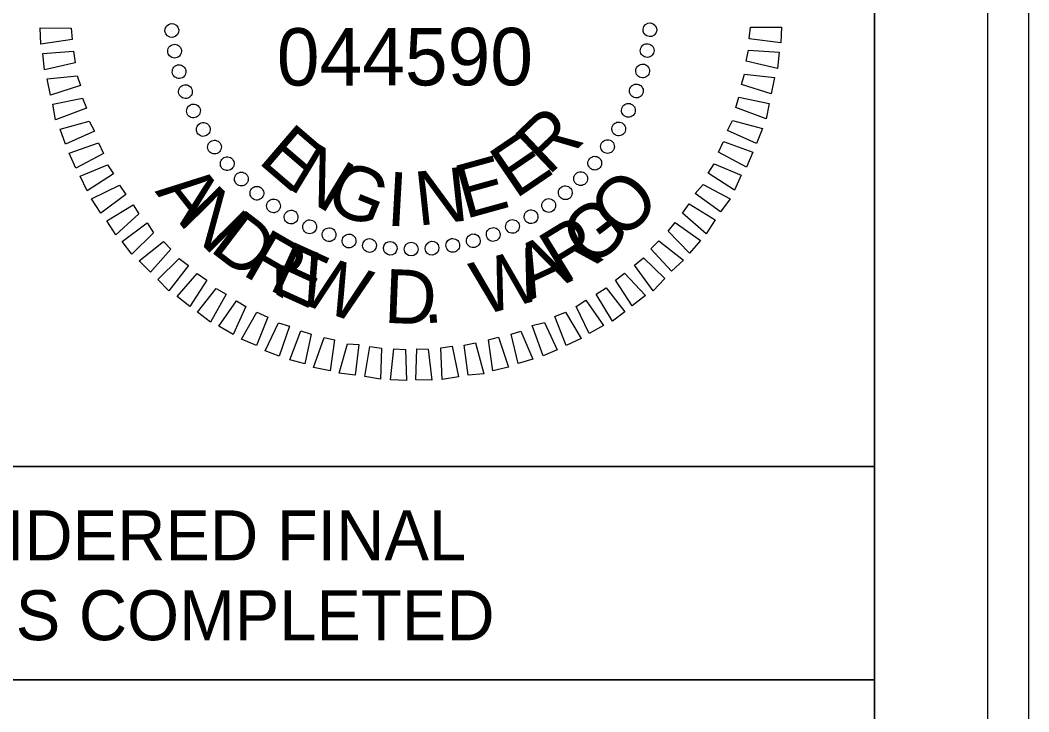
# Model space of a CAD drawing. Extents: x 2320980 to 2456309, y 595047 to 606177.
# Drawn here: x 2456023.3 to 2456045.51, y 597139.66 to 597154.89 of the extents above; entities that cross this region are included whole.
import ezdxf

# ---------------------------------------------------------------- set-up
doc = ezdxf.new("R2010")
doc.units = 0
for name, color, linetype in [('Default', 7, 'Continuous'), ('Prop Dimension', 7, 'Continuous'), ('Sheet Plan CELL', 7, 'Continuous'), ('Sheet Plot Border Inside CELL', 7, 'Continuous'), ('Sheet Plot Border Outside CELL', 7, 'Continuous'), ('Sheet Sticker Exception Certification CELL', 7, 'Continuous')]:
    doc.layers.add(name, color=color, linetype=linetype)

msp = doc.modelspace()

# ---------------------------------------------------------------- linework, layer by layer
at = {"layer": 'Default'}
for p, q in [((2456026.634, 597154.653), (2456026.634, 597154.653)), ((2456026.634, 597154.653), (2456026.634, 597154.653)), ((2456037.167, 597154.673), (2456037.167, 597154.673)), ((2456037.167, 597154.673), (2456037.167, 597154.673)), ((2456026.705, 597154.212), (2456026.705, 597154.212)), ((2456026.705, 597154.212), (2456026.705, 597154.212)), ((2456037.102, 597154.218), (2456037.102, 597154.218)), ((2456037.102, 597154.218), (2456037.102, 597154.218)), ((2456037.015, 597153.774), (2456037.015, 597153.774)), ((2456037.015, 597153.774), (2456037.015, 597153.774)), ((2456026.799, 597153.75), (2456026.799, 597153.75)), ((2456026.799, 597153.75), (2456026.799, 597153.75)), ((2456036.876, 597153.329), (2456036.876, 597153.329)), ((2456036.876, 597153.329), (2456036.876, 597153.329)), ((2456026.933, 597153.31), (2456026.933, 597153.31)), ((2456026.933, 597153.31), (2456026.933, 597153.31)), ((2456027.11, 597152.882), (2456027.11, 597152.882)), ((2456027.11, 597152.882), (2456027.11, 597152.882)), ((2456036.695, 597152.905), (2456036.695, 597152.905)), ((2456036.695, 597152.905), (2456036.695, 597152.905)), ((2456027.328, 597152.486), (2456027.328, 597152.486)), ((2456027.328, 597152.486), (2456027.328, 597152.486)), ((2456036.492, 597152.49), (2456036.492, 597152.49)), ((2456036.492, 597152.49), (2456036.492, 597152.49)), ((2456027.577, 597152.09), (2456027.577, 597152.09)), ((2456027.577, 597152.09), (2456027.577, 597152.09)), ((2456036.236, 597152.106), (2456036.236, 597152.106)), ((2456036.236, 597152.106), (2456036.236, 597152.106)), ((2456027.848, 597151.727), (2456027.848, 597151.727)), ((2456027.848, 597151.727), (2456027.848, 597151.727)), ((2456035.958, 597151.721), (2456035.958, 597151.721)), ((2456035.958, 597151.721), (2456035.958, 597151.721)), ((2456028.17, 597151.385), (2456028.17, 597151.385)), ((2456028.17, 597151.385), (2456028.17, 597151.385)), ((2456035.649, 597151.399), (2456035.649, 597151.399)), ((2456035.649, 597151.399), (2456035.649, 597151.399)), ((2456028.492, 597151.075), (2456028.492, 597151.075)), ((2456028.492, 597151.075), (2456028.492, 597151.075)), ((2456035.297, 597151.077), (2456035.297, 597151.077)), ((2456035.297, 597151.077), (2456035.297, 597151.077)), ((2456028.876, 597150.798), (2456028.876, 597150.798)), ((2456028.876, 597150.798), (2456028.876, 597150.798)), ((2456034.943, 597150.807), (2456034.943, 597150.807)), ((2456034.943, 597150.807), (2456034.943, 597150.807)), ((2456029.261, 597150.541), (2456029.261, 597150.541)), ((2456029.261, 597150.541), (2456029.261, 597150.541)), ((2456034.548, 597150.557), (2456034.548, 597150.557)), ((2456034.548, 597150.557), (2456034.548, 597150.557)), ((2456029.675, 597150.329), (2456029.675, 597150.329)), ((2456029.675, 597150.329), (2456029.675, 597150.329)), ((2456034.141, 597150.339), (2456034.141, 597150.339)), ((2456034.141, 597150.339), (2456034.141, 597150.339)), ((2456030.089, 597150.147), (2456030.089, 597150.147)), ((2456030.089, 597150.147), (2456030.089, 597150.147)), ((2456030.545, 597150.019), (2456030.545, 597150.019)), ((2456030.545, 597150.019), (2456030.545, 597150.019)), ((2456033.283, 597150.028), (2456033.283, 597150.028)), ((2456033.283, 597150.028), (2456033.283, 597150.028)), ((2456033.713, 597150.162), (2456033.713, 597150.162)), ((2456033.713, 597150.162), (2456033.713, 597150.162)), ((2456030.989, 597149.932), (2456030.989, 597149.932)), ((2456030.989, 597149.932), (2456030.989, 597149.932)), ((2456031.443, 597149.867), (2456031.443, 597149.867)), ((2456031.443, 597149.867), (2456031.443, 597149.867)), ((2456031.907, 597149.844), (2456031.907, 597149.844)), ((2456031.907, 597149.844), (2456031.907, 597149.844)), ((2456032.37, 597149.863), (2456032.37, 597149.863)), ((2456032.37, 597149.863), (2456032.37, 597149.863)), ((2456032.822, 597149.935), (2456032.822, 597149.935)), ((2456032.822, 597149.935), (2456032.822, 597149.935))]:
    msp.add_line(p, q, dxfattribs=at)
for points in [[(2456024.446, 597154.464), (2456023.753, 597154.367), (2456023.736, 597154.725), (2456024.421, 597154.717)], [(2456039.377, 597154.735), (2456040.062, 597154.738), (2456040.048, 597154.39), (2456039.351, 597154.482)], [(2456024.509, 597153.949), (2456023.837, 597153.799), (2456023.799, 597154.157), (2456024.472, 597154.212)], [(2456039.334, 597154.229), (2456040.009, 597154.189), (2456039.974, 597153.831), (2456039.286, 597153.986)], [(2456024.624, 597153.457), (2456023.964, 597153.244), (2456023.894, 597153.601), (2456024.556, 597153.666)], [(2456039.25, 597153.701), (2456039.904, 597153.629), (2456039.837, 597153.269), (2456039.18, 597153.478)], [(2456024.759, 597152.953), (2456024.08, 597152.698), (2456024.02, 597153.044), (2456024.671, 597153.173)], [(2456039.123, 597153.193), (2456039.789, 597153.057), (2456039.721, 597152.719), (2456039.053, 597152.97)], [(2456024.938, 597152.451), (2456024.3, 597152.165), (2456024.178, 597152.49), (2456024.817, 597152.67)], [(2456038.985, 597152.685), (2456039.641, 597152.507), (2456039.51, 597152.178), (2456038.873, 597152.461)], [(2456038.782, 597152.217), (2456039.43, 597151.988), (2456039.288, 597151.658), (2456038.671, 597151.983)], [(2456025.136, 597151.959), (2456024.521, 597151.632), (2456024.378, 597151.966), (2456025.027, 597152.189)], [(2456025.355, 597151.511), (2456024.773, 597151.131), (2456024.619, 597151.455), (2456025.225, 597151.709)], [(2456038.581, 597151.729), (2456039.176, 597151.477), (2456039.024, 597151.147), (2456038.448, 597151.526)], [(2456025.627, 597151.053), (2456025.077, 597150.642), (2456024.871, 597150.954), (2456025.486, 597151.261)], [(2456038.337, 597151.271), (2456038.933, 597150.956), (2456038.718, 597150.668), (2456038.162, 597151.078)], [(2456025.91, 597150.626), (2456025.402, 597150.163), (2456025.206, 597150.475), (2456025.79, 597150.824)], [(2456038.029, 597150.844), (2456038.604, 597150.497), (2456038.4, 597150.188), (2456037.885, 597150.641)], [(2456026.233, 597150.211), (2456025.757, 597149.738), (2456025.542, 597150.019), (2456026.092, 597150.429)], [(2456037.721, 597150.438), (2456038.276, 597150.038), (2456038.039, 597149.759), (2456037.566, 597150.246)], [(2456026.619, 597149.849), (2456026.165, 597149.346), (2456025.918, 597149.594), (2456026.458, 597150.015)], [(2456037.36, 597150.031), (2456037.905, 597149.61), (2456037.636, 597149.362), (2456037.184, 597149.859)], [(2456027.005, 597149.488), (2456026.573, 597148.932), (2456026.327, 597149.18), (2456026.802, 597149.642)], [(2456037.02, 597149.656), (2456037.491, 597149.202), (2456037.233, 597148.933), (2456036.822, 597149.494)], [(2456036.604, 597149.322), (2456037.067, 597148.825), (2456036.776, 597148.598), (2456036.407, 597149.17)], [(2456027.411, 597149.169), (2456027.033, 597148.583), (2456026.754, 597148.809), (2456027.198, 597149.313)], [(2456027.838, 597148.861), (2456027.492, 597148.244), (2456027.204, 597148.459), (2456027.615, 597148.984)], [(2456036.2, 597148.998), (2456036.61, 597148.468), (2456036.34, 597148.263), (2456035.981, 597148.857)], [(2456028.265, 597148.585), (2456027.992, 597147.968), (2456027.673, 597148.152), (2456028.063, 597148.708)], [(2456035.752, 597148.726), (2456036.141, 597148.165), (2456035.829, 597147.99), (2456035.544, 597148.585)], [(2456028.754, 597148.352), (2456028.503, 597147.726), (2456028.173, 597147.867), (2456028.51, 597148.463)], [(2456035.304, 597148.465), (2456035.652, 597147.881), (2456035.317, 597147.728), (2456035.074, 597148.366)], [(2456029.232, 597148.15), (2456029.002, 597147.493), (2456028.694, 597147.613), (2456028.988, 597148.23)], [(2456034.845, 597148.235), (2456035.119, 597147.629), (2456034.817, 597147.497), (2456034.572, 597148.167)], [(2456029.709, 597147.98), (2456029.564, 597147.324), (2456029.235, 597147.413), (2456029.476, 597148.049)], [(2456034.322, 597148.046), (2456034.586, 597147.43), (2456034.261, 597147.329), (2456034.112, 597147.979)], [(2456030.217, 597147.853), (2456030.125, 597147.167), (2456029.754, 597147.243), (2456029.995, 597147.901)], [(2456030.756, 597147.747), (2456030.674, 597147.071), (2456030.326, 597147.118), (2456030.503, 597147.764)], [(2456033.325, 597147.785), (2456033.507, 597147.104), (2456033.16, 597147.076), (2456033.074, 597147.738)], [(2456033.829, 597147.91), (2456034.052, 597147.251), (2456033.706, 597147.171), (2456033.609, 597147.854)], [(2456031.253, 597147.672), (2456031.234, 597146.987), (2456030.885, 597147.044), (2456030.999, 597147.709)], [(2456031.78, 597147.64), (2456031.804, 597146.956), (2456031.456, 597146.97), (2456031.527, 597147.656)], [(2456032.285, 597147.649), (2456032.361, 597146.967), (2456032.014, 597146.97), (2456032.033, 597147.656)], [(2456032.811, 597147.712), (2456032.95, 597147.041), (2456032.593, 597146.981), (2456032.559, 597147.676)]]:
    msp.add_lwpolyline(points, close=True, dxfattribs=at)
for centre, major_axis in [((2456026.638, 597154.665), (-0.151, -0.013)), ((2456037.163, 597154.68), (0.151, -0.013)), ((2456026.699, 597154.209), (-0.149, -0.027)), ((2456037.103, 597154.223), (0.149, -0.026)), ((2456026.799, 597153.759), (-0.146, -0.039)), ((2456037.004, 597153.773), (0.147, -0.039)), ((2456026.938, 597153.319), (-0.142, -0.052)), ((2456036.866, 597153.333), (0.143, -0.052)), ((2456027.115, 597152.894), (-0.137, -0.064)), ((2456036.691, 597152.907), (0.138, -0.064)), ((2456027.329, 597152.485), (-0.131, -0.076)), ((2456036.478, 597152.498), (0.131, -0.076)), ((2456027.577, 597152.097), (-0.124, -0.087)), ((2456036.231, 597152.109), (0.124, -0.087)), ((2456027.858, 597151.732), (-0.116, -0.098)), ((2456035.951, 597151.743), (0.116, -0.097)), ((2456028.17, 597151.393), (-0.107, -0.107)), ((2456035.64, 597151.403), (0.107, -0.107)), ((2456028.51, 597151.082), (-0.097, -0.116)), ((2456035.301, 597151.091), (0.098, -0.116)), ((2456028.876, 597150.802), (-0.087, -0.124)), ((2456034.936, 597150.81), (0.087, -0.124)), ((2456029.265, 597150.555), (-0.076, -0.131)), ((2456034.548, 597150.562), (0.076, -0.131)), ((2456029.674, 597150.342), (-0.064, -0.138)), ((2456034.139, 597150.349), (0.064, -0.137)), ((2456030.1, 597150.167), (-0.052, -0.143)), ((2456033.714, 597150.172), (0.052, -0.142)), ((2456030.54, 597150.029), (-0.039, -0.147)), ((2456030.99, 597149.93), (-0.026, -0.149)), ((2456031.447, 597149.87), (-0.013, -0.151)), ((2456031.907, 597149.851), (0, -0.152)), ((2456032.368, 597149.871), (0.013, -0.151)), ((2456032.824, 597149.932), (0.027, -0.149)), ((2456033.274, 597150.033), (0.039, -0.146))]:
    msp.add_ellipse(centre, major_axis=major_axis, ratio=0.999708, dxfattribs=at)
at = {"layer": 'Prop Dimension'}
msp.add_lwpolyline([(2455998.637, 597140.366), (2456042.107, 597140.366), (2456042.107, 597136.09), (2455998.637, 597136.09)], close=True, dxfattribs=at)
at = {"layer": 'Sheet Plan CELL'}
for points in [[(2455742.104, 596965.076), (2455742.099, 597175.071), (2456002.097, 597175.079), (2456002.099, 597145.066), (2456042.107, 597145.064), (2456042.107, 596965.076)], [(2456042.112, 597175.076), (2455742.104, 597175.076), (2455742.104, 596965.076), (2456042.107, 596965.076)], [(2456022.107, 597167.564), (2456042.104, 597167.566), (2456042.107, 597145.064), (2456022.107, 597145.061)]]:
    msp.add_lwpolyline(points, close=True, dxfattribs=at)
at = {"layer": 'Sheet Plot Border Inside CELL'}
msp.add_lwpolyline([(2455711.407, 596964.574), (2456044.604, 596964.576), (2456044.607, 597175.574), (2455711.407, 597175.574)], close=True, dxfattribs=at)
at = {"layer": 'Sheet Plot Border Outside CELL'}
msp.add_lwpolyline([(2455708.807, 596960.574), (2456045.507, 596960.574), (2456045.507, 597179.574), (2455708.807, 597179.574)], close=True, dxfattribs=at)
at = {"layer": 'Sheet Sticker Exception Certification CELL'}
for p, q in [((2456002.099, 597145.066), (2456042.107, 597145.066)), ((2456042.107, 597145.064), (2456042.107, 597140.364)), ((2456042.107, 597140.366), (2456002.099, 597140.366))]:
    msp.add_line(p, q, dxfattribs=at)

# ---------------------------------------------------------------- texts
at = {"layer": 'Default'}
for s, height, rotation, p in [('044590', 1.2638, 0.081, (2456028.951, 597153.451)), ('R', 1.188, 43.5624, (2456034.931, 597151.449)), ('E', 1.188, 319.3578, (2456028.51, 597151.771)), ('E', 1.188, 34.205, (2456034.203, 597150.94)), ('N', 1.188, 328.7149, (2456029.152, 597151.214)), ('E', 1.188, 15.4927, (2456033.095, 597150.509)), ('G', 1.188, 338.0712, (2456029.962, 597150.755)), ('I', 1.188, 356.7822, (2456031.349, 597150.371)), ('N', 1.188, 6.1373, (2456032.055, 597150.363)), ('A', 1.188, 308.1238, (2456026.255, 597151.117)), ('O', 1.188, 45.0203, (2456036.566, 597150.007)), ('N', 1.188, 314.6899, (2456026.751, 597150.497)), ('G', 1.188, 37.0537, (2456035.811, 597149.41)), ('D', 1.188, 322.6565, (2456027.443, 597149.828)), ('R', 1.188, 31.4977, (2456035.238, 597149.058)), ('R', 1.188, 329.9918, (2456028.156, 597149.302)), ('E', 1.188, 335.5478, (2456028.738, 597148.967)), ('A', 1.188, 24.9316, (2456034.522, 597148.717)), ('W', 1.188, 340.8282, (2456029.319, 597148.702)), ('W', 1.188, 15.6219, (2456033.45, 597148.377)), ('D', 1.188, 357.7142, (2456031.298, 597148.229)), ('.', 1.188, 5.0495, (2456032.184, 597148.208))]:
    msp.add_text(s, height=height, rotation=rotation, dxfattribs=at).set_placement(p)
at = {"layer": 'Sheet Sticker Exception Certification CELL'}
for s, p in [('DOCUMENT NOT CONSIDERED FINAL', (2456006.313, 597142.997)), ('UNLESS ALL SIGNATURES COMPLETED', (2456005.299, 597141.237))]:
    msp.add_text(s, height=1.1, dxfattribs=at).set_placement(p)

doc.saveas('drawing.dxf')
